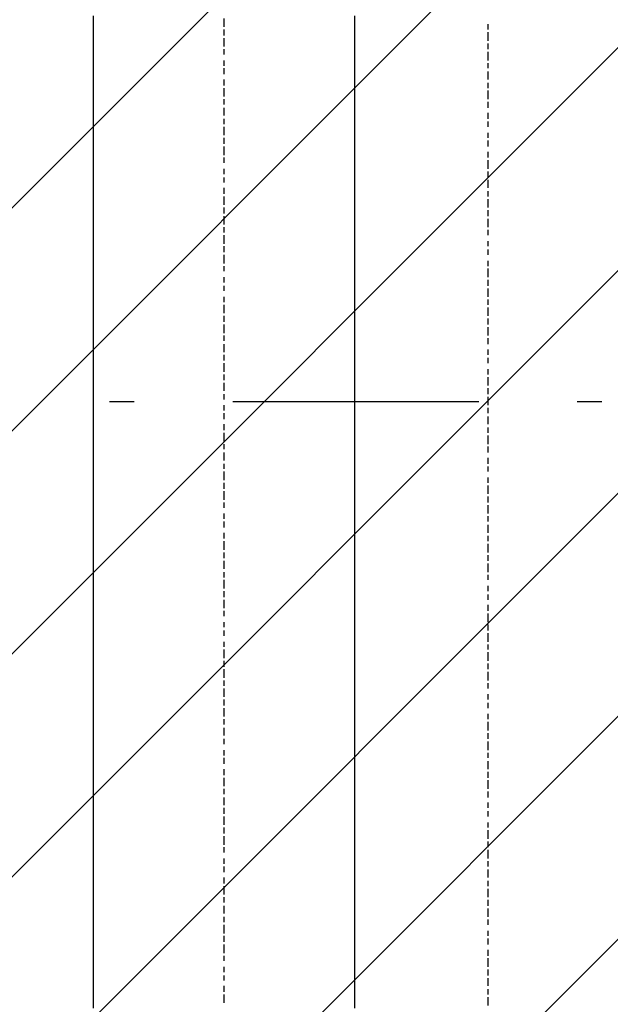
# Model space of a CAD drawing. Extents: x 997 to 109698, y 921 to 94021.
# Tile 662 of 718: x 26924 to 27824, y 55814 to 57313. Entities that reach past the tile are written whole.
import ezdxf

# ---------------------------------------------------------------- set-up
doc = ezdxf.new("R2010")
doc.units = 0
doc.header["$MEASUREMENT"] = 0
doc.layers.add('12', color=7, linetype='CONTINUOUS')
doc.layers.add('28', color=7, linetype='CONTINUOUS')

msp = doc.modelspace()

# ---------------------------------------------------------------- linework, layer by layer
at = {"layer": '12', "color": 5}
for p, q in [((27036.630503, 57305.563401), (27036.630503, 57318.563401)), ((27434.630503, 57305.563401), (27434.630503, 57318.563401)), ((27036.630503, 57297.563401), (27036.630503, 57305.563401)), ((27036.630503, 57288.563401), (27036.630503, 57297.563401)), ((27434.630503, 57297.563401), (27434.630503, 57305.563401)), ((27434.630503, 57288.563401), (27434.630503, 57297.563401)), ((27036.630503, 57276.563401), (27036.630503, 57288.563401)), ((27434.630503, 57276.563401), (27434.630503, 57288.563401)), ((27036.630503, 57267.563401), (27036.630503, 57276.563401)), ((27036.630503, 57259.563401), (27036.630503, 57267.563401)), ((27434.630503, 57267.563401), (27434.630503, 57276.563401)), ((27434.630503, 57259.563401), (27434.630503, 57267.563401)), ((27036.630503, 57246.563401), (27036.630503, 57259.563401)), ((27434.630503, 57246.563401), (27434.630503, 57259.563401)), ((27036.630503, 57238.563401), (27036.630503, 57246.563401)), ((27036.630503, 57229.563401), (27036.630503, 57238.563401)), ((27434.630503, 57238.563401), (27434.630503, 57246.563401)), ((27434.630503, 57229.563401), (27434.630503, 57238.563401)), ((27036.630503, 57216.563401), (27036.630503, 57229.563401)), ((27434.630503, 57216.563401), (27434.630503, 57229.563401)), ((27036.630503, 57208.563401), (27036.630503, 57216.563401)), ((27036.630503, 57195.563401), (27036.630503, 57208.563401)), ((27434.630503, 57208.563401), (27434.630503, 57216.563401)), ((27434.630503, 57195.563401), (27434.630503, 57208.563401)), ((27036.630503, 57187.563401), (27036.630503, 57195.563401)), ((27036.630503, 57178.563401), (27036.630503, 57187.563401)), ((27434.630503, 57187.563401), (27434.630503, 57195.563401)), ((27434.630503, 57178.563401), (27434.630503, 57187.563401)), ((27036.630503, 57166.563401), (27036.630503, 57178.563401)), ((27434.630503, 57166.563401), (27434.630503, 57178.563401)), ((27036.630503, 57157.563401), (27036.630503, 57166.563401)), ((27036.630503, 57149.563401), (27036.630503, 57157.563401)), ((27434.630503, 57157.563401), (27434.630503, 57166.563401)), ((27434.630503, 57149.563401), (27434.630503, 57157.563401)), ((27036.630503, 57136.563401), (27036.630503, 57149.563401)), ((27434.630503, 57136.563401), (27434.630503, 57149.563401)), ((27036.630503, 57128.563401), (27036.630503, 57136.563401)), ((27036.630503, 57119.563401), (27036.630503, 57128.563401)), ((27434.630503, 57128.563401), (27434.630503, 57136.563401)), ((27434.630503, 57119.563401), (27434.630503, 57128.563401)), ((27036.630503, 57106.563401), (27036.630503, 57119.563401)), ((27434.630503, 57106.563401), (27434.630503, 57119.563401)), ((27036.630503, 57098.563401), (27036.630503, 57106.563401)), ((27036.630503, 57085.563401), (27036.630503, 57098.563401)), ((27434.630503, 57098.563401), (27434.630503, 57106.563401)), ((27434.630503, 57085.563401), (27434.630503, 57098.563401)), ((27036.630503, 57077.563401), (27036.630503, 57085.563401)), ((27434.630503, 57077.563401), (27434.630503, 57085.563401)), ((27036.630503, 57068.563401), (27036.630503, 57077.563401)), ((27036.630503, 57056.563401), (27036.630503, 57068.563401)), ((27434.630503, 57068.563401), (27434.630503, 57077.563401)), ((27434.630503, 57056.563401), (27434.630503, 57068.563401)), ((27036.630503, 57047.563401), (27036.630503, 57056.563401)), ((27434.630503, 57047.563401), (27434.630503, 57056.563401)), ((27036.630503, 57039.563401), (27036.630503, 57047.563401)), ((27036.630503, 57026.563401), (27036.630503, 57039.563401)), ((27434.630503, 57039.563401), (27434.630503, 57047.563401)), ((27434.630503, 57026.563401), (27434.630503, 57039.563401)), ((27036.630503, 57017.563401), (27036.630503, 57026.563401)), ((27434.630503, 57017.563401), (27434.630503, 57026.563401)), ((27036.630503, 57009.563401), (27036.630503, 57017.563401)), ((27036.630503, 56996.563401), (27036.630503, 57009.563401)), ((27434.630503, 57009.563401), (27434.630503, 57017.563401)), ((27434.630503, 56996.563401), (27434.630503, 57009.563401)), ((27036.630503, 56988.563401), (27036.630503, 56996.563401)), ((27434.630503, 56988.563401), (27434.630503, 56996.563401)), ((27036.630503, 56975.563401), (27036.630503, 56988.563401)), ((27434.630503, 56975.563401), (27434.630503, 56988.563401)), ((27036.630503, 56967.563401), (27036.630503, 56975.563401)), ((27036.630503, 56958.563401), (27036.630503, 56967.563401)), ((27434.630503, 56967.563401), (27434.630503, 56975.563401)), ((27434.630503, 56958.563401), (27434.630503, 56967.563401)), ((27036.630503, 56945.563401), (27036.630503, 56958.563401)), ((27434.630503, 56945.563401), (27434.630503, 56958.563401)), ((27036.630503, 56937.563401), (27036.630503, 56945.563401)), ((27036.630503, 56929.563401), (27036.630503, 56937.563401)), ((27434.630503, 56937.563401), (27434.630503, 56945.563401)), ((27434.630503, 56929.563401), (27434.630503, 56937.563401)), ((27036.630503, 56916.563401), (27036.630503, 56929.563401)), ((27434.630503, 56916.563401), (27434.630503, 56929.563401)), ((27036.630503, 56907.563401), (27036.630503, 56916.563401)), ((27036.630503, 56899.563401), (27036.630503, 56907.563401)), ((27434.630503, 56907.563401), (27434.630503, 56916.563401)), ((27434.630503, 56899.563401), (27434.630503, 56907.563401)), ((27036.630503, 56886.563401), (27036.630503, 56899.563401)), ((27434.630503, 56886.563401), (27434.630503, 56899.563401)), ((27036.630503, 56878.563401), (27036.630503, 56886.563401)), ((27036.630503, 56869.563401), (27036.630503, 56878.563401)), ((27434.630503, 56878.563401), (27434.630503, 56886.563401)), ((27434.630503, 56865.563401), (27434.630503, 56878.563401)), ((27036.630503, 56857.563401), (27036.630503, 56869.563401)), ((27036.630503, 56848.563401), (27036.630503, 56857.563401)), ((27434.630503, 56857.563401), (27434.630503, 56865.563401)), ((27434.630503, 56848.563401), (27434.630503, 56857.563401)), ((27036.630503, 56835.563401), (27036.630503, 56848.563401)), ((27434.630503, 56835.563401), (27434.630503, 56848.563401)), ((27036.630503, 56827.563401), (27036.630503, 56835.563401)), ((27036.630503, 56818.563401), (27036.630503, 56827.563401)), ((27434.630503, 56827.563401), (27434.630503, 56835.563401)), ((27434.630503, 56818.563401), (27434.630503, 56827.563401)), ((27036.630503, 56806.563401), (27036.630503, 56818.563401)), ((27434.630503, 56806.563401), (27434.630503, 56818.563401)), ((27036.630503, 56797.563401), (27036.630503, 56806.563401)), ((27036.630503, 56789.563401), (27036.630503, 56797.563401)), ((27434.630503, 56797.563401), (27434.630503, 56806.563401)), ((27434.630503, 56789.563401), (27434.630503, 56797.563401)), ((27036.630503, 56776.563401), (27036.630503, 56789.563401)), ((27434.630503, 56776.563401), (27434.630503, 56789.563401)), ((27036.630503, 56768.563401), (27036.630503, 56776.563401)), ((27036.630503, 56759.563401), (27036.630503, 56768.563401)), ((27434.630503, 56768.563401), (27434.630503, 56776.563401)), ((27434.630503, 56755.563401), (27434.630503, 56768.563401)), ((27036.630503, 56747.563401), (27036.630503, 56759.563401)), ((27434.630503, 56747.563401), (27434.630503, 56755.563401)), ((27036.630503, 56738.563401), (27036.630503, 56747.563401)), ((27036.630503, 56725.563401), (27036.630503, 56738.563401)), ((27434.630503, 56738.563401), (27434.630503, 56747.563401)), ((27434.630503, 56725.563401), (27434.630503, 56738.563401)), ((27036.630503, 56717.563401), (27036.630503, 56725.563401)), ((27434.630503, 56717.563401), (27434.630503, 56725.563401)), ((27036.630503, 56708.563401), (27036.630503, 56717.563401)), ((27036.630503, 56696.563401), (27036.630503, 56708.563401)), ((27434.630503, 56708.563401), (27434.630503, 56717.563401)), ((27434.630503, 56696.563401), (27434.630503, 56708.563401)), ((27036.630503, 56687.563401), (27036.630503, 56696.563401)), ((27434.630503, 56687.563401), (27434.630503, 56696.563401)), ((27036.630503, 56679.563401), (27036.630503, 56687.563401)), ((27036.630503, 56666.563401), (27036.630503, 56679.563401)), ((27434.630503, 56679.563401), (27434.630503, 56687.563401)), ((27434.630503, 56666.563401), (27434.630503, 56679.563401)), ((27036.630503, 56658.563401), (27036.630503, 56666.563401)), ((27434.630503, 56658.563401), (27434.630503, 56666.563401)), ((27036.630503, 56649.563401), (27036.630503, 56658.563401)), ((27036.630503, 56636.563401), (27036.630503, 56649.563401)), ((27434.630503, 56649.563401), (27434.630503, 56658.563401)), ((27434.630503, 56636.563401), (27434.630503, 56649.563401)), ((27036.630503, 56628.563401), (27036.630503, 56636.563401)), ((27434.630503, 56628.563401), (27434.630503, 56636.563401)), ((27036.630503, 56615.563401), (27036.630503, 56628.563401)), ((27434.630503, 56615.563401), (27434.630503, 56628.563401)), ((27036.630503, 56607.563401), (27036.630503, 56615.563401)), ((27036.630503, 56598.563401), (27036.630503, 56607.563401)), ((27434.630503, 56607.563401), (27434.630503, 56615.563401)), ((27434.630503, 56598.563401), (27434.630503, 56607.563401)), ((27036.630503, 56586.563401), (27036.630503, 56598.563401)), ((27434.630503, 56586.563401), (27434.630503, 56598.563401)), ((27036.630503, 56577.563401), (27036.630503, 56586.563401)), ((27036.630503, 56569.563401), (27036.630503, 56577.563401)), ((27434.630503, 56577.563401), (27434.630503, 56586.563401)), ((27434.630503, 56569.563401), (27434.630503, 56577.563401)), ((27036.630503, 56556.563401), (27036.630503, 56569.563401)), ((27434.630503, 56556.563401), (27434.630503, 56569.563401)), ((27036.630503, 56548.563401), (27036.630503, 56556.563401)), ((27036.630503, 56539.563401), (27036.630503, 56548.563401)), ((27434.630503, 56548.563401), (27434.630503, 56556.563401)), ((27434.630503, 56539.563401), (27434.630503, 56548.563401)), ((27036.630503, 56526.563401), (27036.630503, 56539.563401)), ((27434.630503, 56526.563401), (27434.630503, 56539.563401)), ((27036.630503, 56518.563401), (27036.630503, 56526.563401)), ((27036.630503, 56505.563401), (27036.630503, 56518.563401)), ((27434.630503, 56518.563401), (27434.630503, 56526.563401)), ((27434.630503, 56505.563401), (27434.630503, 56518.563401)), ((27036.630503, 56497.563401), (27036.630503, 56505.563401)), ((27036.630503, 56488.563401), (27036.630503, 56497.563401)), ((27434.630503, 56497.563401), (27434.630503, 56505.563401)), ((27434.630503, 56488.563401), (27434.630503, 56497.563401)), ((27036.630503, 56476.563401), (27036.630503, 56488.563401)), ((27434.630503, 56476.563401), (27434.630503, 56488.563401)), ((27036.630503, 56467.563401), (27036.630503, 56476.563401)), ((27036.630503, 56459.563401), (27036.630503, 56467.563401)), ((27434.630503, 56467.563401), (27434.630503, 56476.563401)), ((27434.630503, 56459.563401), (27434.630503, 56467.563401)), ((27036.630503, 56446.563401), (27036.630503, 56459.563401)), ((27434.630503, 56446.563401), (27434.630503, 56459.563401)), ((27036.630503, 56437.563401), (27036.630503, 56446.563401)), ((27036.630503, 56429.563401), (27036.630503, 56437.563401)), ((27434.630503, 56437.563401), (27434.630503, 56446.563401)), ((27434.630503, 56429.563401), (27434.630503, 56437.563401)), ((27036.630503, 56416.563401), (27036.630503, 56429.563401)), ((27434.630503, 56416.563401), (27434.630503, 56429.563401)), ((27036.630503, 56408.563401), (27036.630503, 56416.563401)), ((27036.630503, 56395.563401), (27036.630503, 56408.563401)), ((27434.630503, 56408.563401), (27434.630503, 56416.563401)), ((27434.630503, 56395.563401), (27434.630503, 56408.563401)), ((27036.630503, 56387.563401), (27036.630503, 56395.563401)), ((27434.630503, 56387.563401), (27434.630503, 56395.563401)), ((27036.630503, 56378.563401), (27036.630503, 56387.563401)), ((27036.630503, 56365.563401), (27036.630503, 56378.563401)), ((27434.630503, 56378.563401), (27434.630503, 56387.563401)), ((27434.630503, 56365.563401), (27434.630503, 56378.563401)), ((27036.630503, 56357.563401), (27036.630503, 56365.563401)), ((27434.630503, 56357.563401), (27434.630503, 56365.563401)), ((27036.630503, 56349.563401), (27036.630503, 56357.563401)), ((27036.630503, 56336.563401), (27036.630503, 56349.563401)), ((27434.630503, 56349.563401), (27434.630503, 56357.563401)), ((27434.630503, 56336.563401), (27434.630503, 56349.563401)), ((27036.630503, 56327.563401), (27036.630503, 56336.563401)), ((27434.630503, 56327.563401), (27434.630503, 56336.563401)), ((27036.630503, 56319.563401), (27036.630503, 56327.563401)), ((27036.630503, 56306.563401), (27036.630503, 56319.563401)), ((27434.630503, 56319.563401), (27434.630503, 56327.563401)), ((27434.630503, 56306.563401), (27434.630503, 56319.563401)), ((27036.630503, 56298.563401), (27036.630503, 56306.563401)), ((27434.630503, 56298.563401), (27434.630503, 56306.563401)), ((27036.630503, 56289.563401), (27036.630503, 56298.563401)), ((27036.630503, 56277.563401), (27036.630503, 56289.563401)), ((27434.630503, 56285.563401), (27434.630503, 56298.563401)), ((27036.630503, 56268.563401), (27036.630503, 56277.563401)), ((27434.630503, 56277.563401), (27434.630503, 56285.563401)), ((27434.630503, 56268.563401), (27434.630503, 56277.563401)), ((27036.630503, 56255.563401), (27036.630503, 56268.563401)), ((27434.630503, 56255.563401), (27434.630503, 56268.563401)), ((27036.630503, 56247.563401), (27036.630503, 56255.563401)), ((27036.630503, 56239.563401), (27036.630503, 56247.563401)), ((27434.630503, 56247.563401), (27434.630503, 56255.563401)), ((27434.630503, 56239.563401), (27434.630503, 56247.563401)), ((27036.630503, 56226.563401), (27036.630503, 56239.563401)), ((27434.630503, 56226.563401), (27434.630503, 56239.563401)), ((27036.630503, 56217.563401), (27036.630503, 56226.563401)), ((27036.630503, 56209.563401), (27036.630503, 56217.563401)), ((27434.630503, 56217.563401), (27434.630503, 56226.563401)), ((27434.630503, 56209.563401), (27434.630503, 56217.563401)), ((27036.630503, 56196.563401), (27036.630503, 56209.563401)), ((27434.630503, 56196.563401), (27434.630503, 56209.563401)), ((27036.630503, 56188.563401), (27036.630503, 56196.563401)), ((27036.630503, 56179.563401), (27036.630503, 56188.563401)), ((27434.630503, 56188.563401), (27434.630503, 56196.563401)), ((27434.630503, 56175.563401), (27434.630503, 56188.563401)), ((27036.630503, 56167.563401), (27036.630503, 56179.563401)), ((27036.630503, 56158.563401), (27036.630503, 56167.563401)), ((27434.630503, 56167.563401), (27434.630503, 56175.563401)), ((27434.630503, 56158.563401), (27434.630503, 56167.563401)), ((27036.630503, 56145.563401), (27036.630503, 56158.563401)), ((27434.630503, 56145.563401), (27434.630503, 56158.563401)), ((27036.630503, 56137.563401), (27036.630503, 56145.563401)), ((27036.630503, 56128.563401), (27036.630503, 56137.563401)), ((27434.630503, 56137.563401), (27434.630503, 56145.563401)), ((27434.630503, 56128.563401), (27434.630503, 56137.563401)), ((27036.630503, 56116.563401), (27036.630503, 56128.563401)), ((27434.630503, 56116.563401), (27434.630503, 56128.563401)), ((27036.630503, 56107.563401), (27036.630503, 56116.563401)), ((27434.630503, 56107.563401), (27434.630503, 56116.563401)), ((27036.630503, 56099.563401), (27036.630503, 56107.563401)), ((27036.630503, 56086.563401), (27036.630503, 56099.563401)), ((27434.630503, 56099.563401), (27434.630503, 56107.563401)), ((27434.630503, 56086.563401), (27434.630503, 56099.563401)), ((27036.630503, 56078.563401), (27036.630503, 56086.563401)), ((27036.630503, 56069.563401), (27036.630503, 56078.563401)), ((27434.630503, 56078.563401), (27434.630503, 56086.563401)), ((27434.630503, 56069.563401), (27434.630503, 56078.563401)), ((27036.630503, 56056.563401), (27036.630503, 56069.563401)), ((27434.630503, 56056.563401), (27434.630503, 56069.563401)), ((27036.630503, 56048.563401), (27036.630503, 56056.563401)), ((27036.630503, 56035.563401), (27036.630503, 56048.563401)), ((27434.630503, 56048.563401), (27434.630503, 56056.563401)), ((27434.630503, 56035.563401), (27434.630503, 56048.563401)), ((27036.630503, 56027.563401), (27036.630503, 56035.563401)), ((27434.630503, 56027.563401), (27434.630503, 56035.563401)), ((27036.630503, 56018.563401), (27036.630503, 56027.563401)), ((27036.630503, 56006.563401), (27036.630503, 56018.563401)), ((27434.630503, 56018.563401), (27434.630503, 56027.563401)), ((27434.630503, 56006.563401), (27434.630503, 56018.563401)), ((27036.630503, 55997.563401), (27036.630503, 56006.563401)), ((27434.630503, 55997.563401), (27434.630503, 56006.563401)), ((27036.630503, 55989.563401), (27036.630503, 55997.563401)), ((27036.630503, 55976.563401), (27036.630503, 55989.563401)), ((27434.630503, 55989.563401), (27434.630503, 55997.563401)), ((27434.630503, 55976.563401), (27434.630503, 55989.563401)), ((27036.630503, 55968.563401), (27036.630503, 55976.563401)), ((27434.630503, 55968.563401), (27434.630503, 55976.563401)), ((27036.630503, 55959.563401), (27036.630503, 55968.563401)), ((27036.630503, 55946.563401), (27036.630503, 55959.563401)), ((27434.630503, 55959.563401), (27434.630503, 55968.563401)), ((27434.630503, 55946.563401), (27434.630503, 55959.563401)), ((27036.630503, 55938.563401), (27036.630503, 55946.563401)), ((27434.630503, 55938.563401), (27434.630503, 55946.563401)), ((27036.630503, 55925.563401), (27036.630503, 55938.563401)), ((27434.630503, 55925.563401), (27434.630503, 55938.563401)), ((27036.630503, 55917.563401), (27036.630503, 55925.563401)), ((27036.630503, 55908.563401), (27036.630503, 55917.563401)), ((27434.630503, 55917.563401), (27434.630503, 55925.563401)), ((27434.630503, 55908.563401), (27434.630503, 55917.563401)), ((27036.630503, 55896.563401), (27036.630503, 55908.563401)), ((27434.630503, 55896.563401), (27434.630503, 55908.563401)), ((27036.630503, 55887.563401), (27036.630503, 55896.563401)), ((27036.630503, 55879.563401), (27036.630503, 55887.563401)), ((27434.630503, 55887.563401), (27434.630503, 55896.563401)), ((27434.630503, 55879.563401), (27434.630503, 55887.563401)), ((27036.630503, 55866.563401), (27036.630503, 55879.563401)), ((27434.630503, 55866.563401), (27434.630503, 55879.563401)), ((27036.630503, 55857.563401), (27036.630503, 55866.563401)), ((27036.630503, 55849.563401), (27036.630503, 55857.563401)), ((27434.630503, 55857.563401), (27434.630503, 55866.563401)), ((27434.630503, 55849.563401), (27434.630503, 55857.563401)), ((27036.630503, 55836.563401), (27036.630503, 55849.563401)), ((27434.630503, 55836.563401), (27434.630503, 55849.563401)), ((27036.630503, 55828.563401), (27036.630503, 55836.563401)), ((27036.630503, 55815.563401), (27036.630503, 55828.563401)), ((27434.630503, 55828.563401), (27434.630503, 55836.563401)), ((27434.630503, 55815.563401), (27434.630503, 55828.563401)), ((27036.630503, 55807.563401), (27036.630503, 55815.563401)), ((27434.630503, 55807.563401), (27434.630503, 55815.563401))]:
    msp.add_line(p, q, dxfattribs=at)
at = {"layer": '12', "color": 1}
for p, q in [((27235.630503, 57301.563401), (27235.630503, 57314.563401)), ((27235.630503, 57288.563401), (27235.630503, 57297.563401)), ((27637.630503, 57297.563401), (27637.630503, 57305.563401)), ((27637.630503, 57280.563401), (27637.630503, 57293.563401)), ((27235.630503, 57271.563401), (27235.630503, 57284.563401)), ((27235.630503, 57259.563401), (27235.630503, 57267.563401)), ((27637.630503, 57267.563401), (27637.630503, 57276.563401)), ((27637.630503, 57250.563401), (27637.630503, 57263.563401)), ((27235.630503, 57242.563401), (27235.630503, 57250.563401)), ((27235.630503, 57229.563401), (27235.630503, 57238.563401)), ((27637.630503, 57238.563401), (27637.630503, 57246.563401)), ((27637.630503, 57221.563401), (27637.630503, 57233.563401)), ((27235.630503, 57212.563401), (27235.630503, 57221.563401)), ((27235.630503, 57195.563401), (27235.630503, 57208.563401)), ((27637.630503, 57208.563401), (27637.630503, 57216.563401)), ((27637.630503, 57191.563401), (27637.630503, 57204.563401)), ((27235.630503, 57183.563401), (27235.630503, 57191.563401)), ((27637.630503, 57178.563401), (27637.630503, 57187.563401)), ((27235.630503, 57166.563401), (27235.630503, 57178.563401)), ((27235.630503, 57153.563401), (27235.630503, 57161.563401)), ((27637.630503, 57161.563401), (27637.630503, 57170.563401)), ((27637.630503, 57149.563401), (27637.630503, 57157.563401)), ((27235.630503, 57136.563401), (27235.630503, 57149.563401)), ((27235.630503, 57123.563401), (27235.630503, 57132.563401)), ((27637.630503, 57132.563401), (27637.630503, 57140.563401)), ((27637.630503, 57119.563401), (27637.630503, 57128.563401)), ((27235.630503, 57106.563401), (27235.630503, 57119.563401)), ((27235.630503, 57094.563401), (27235.630503, 57102.563401)), ((27637.630503, 57102.563401), (27637.630503, 57111.563401)), ((27637.630503, 57085.563401), (27637.630503, 57098.563401)), ((27235.630503, 57077.563401), (27235.630503, 57085.563401)), ((27235.630503, 57064.563401), (27235.630503, 57072.563401)), ((27637.630503, 57072.563401), (27637.630503, 57081.563401)), ((27637.630503, 57056.563401), (27637.630503, 57068.563401)), ((27235.630503, 57047.563401), (27235.630503, 57056.563401)), ((27235.630503, 57030.563401), (27235.630503, 57043.563401)), ((27637.630503, 57043.563401), (27637.630503, 57051.563401)), ((27637.630503, 57026.563401), (27637.630503, 57039.563401)), ((27235.630503, 57017.563401), (27235.630503, 57026.563401)), ((27637.630503, 57013.563401), (27637.630503, 57022.563401)), ((27235.630503, 57000.563401), (27235.630503, 57013.563401)), ((27637.630503, 56996.563401), (27637.630503, 57009.563401)), ((27235.630503, 56988.563401), (27235.630503, 56996.563401)), ((27637.630503, 56984.563401), (27637.630503, 56992.563401)), ((27235.630503, 56971.563401), (27235.630503, 56984.563401)), ((27235.630503, 56958.563401), (27235.630503, 56967.563401)), ((27637.630503, 56967.563401), (27637.630503, 56975.563401)), ((27637.630503, 56954.563401), (27637.630503, 56962.563401)), ((27235.630503, 56941.563401), (27235.630503, 56954.563401)), ((27235.630503, 56929.563401), (27235.630503, 56937.563401)), ((27637.630503, 56937.563401), (27637.630503, 56945.563401)), ((27637.630503, 56920.563401), (27637.630503, 56933.563401)), ((27235.630503, 56912.563401), (27235.630503, 56920.563401)), ((27235.630503, 56899.563401), (27235.630503, 56907.563401)), ((27637.630503, 56907.563401), (27637.630503, 56916.563401)), ((27637.630503, 56890.563401), (27637.630503, 56903.563401)), ((27235.630503, 56882.563401), (27235.630503, 56890.563401)), ((27235.630503, 56865.563401), (27235.630503, 56878.563401)), ((27637.630503, 56878.563401), (27637.630503, 56886.563401)), ((27637.630503, 56861.563401), (27637.630503, 56874.563401)), ((27235.630503, 56852.563401), (27235.630503, 56861.563401)), ((27637.630503, 56848.563401), (27637.630503, 56857.563401)), ((27235.630503, 56835.563401), (27235.630503, 56848.563401)), ((27637.630503, 56831.563401), (27637.630503, 56844.563401)), ((27235.630503, 56823.563401), (27235.630503, 56831.563401)), ((27637.630503, 56818.563401), (27637.630503, 56827.563401)), ((27235.630503, 56806.563401), (27235.630503, 56818.563401)), ((27235.630503, 56793.563401), (27235.630503, 56802.563401)), ((27637.630503, 56802.563401), (27637.630503, 56810.563401)), ((27637.630503, 56789.563401), (27637.630503, 56797.563401)), ((27235.630503, 56776.563401), (27235.630503, 56789.563401)), ((27235.630503, 56763.563401), (27235.630503, 56772.563401)), ((27637.630503, 56772.563401), (27637.630503, 56780.563401)), ((27637.630503, 56755.563401), (27637.630503, 56768.563401)), ((27235.630503, 56747.563401), (27235.630503, 56759.563401)), ((27235.630503, 56734.563401), (27235.630503, 56742.563401)), ((27637.630503, 56742.563401), (27637.630503, 56751.563401)), ((27637.630503, 56725.563401), (27637.630503, 56738.563401)), ((27235.630503, 56717.563401), (27235.630503, 56725.563401)), ((27235.630503, 56704.563401), (27235.630503, 56713.563401)), ((27637.630503, 56713.563401), (27637.630503, 56721.563401)), ((27637.630503, 56696.563401), (27637.630503, 56708.563401)), ((27235.630503, 56687.563401), (27235.630503, 56696.563401)), ((27235.630503, 56670.563401), (27235.630503, 56683.563401)), ((27637.630503, 56683.563401), (27637.630503, 56691.563401)), ((27637.630503, 56666.563401), (27637.630503, 56679.563401)), ((27235.630503, 56658.563401), (27235.630503, 56666.563401)), ((27637.630503, 56653.563401), (27637.630503, 56662.563401)), ((27235.630503, 56641.563401), (27235.630503, 56653.563401)), ((27235.630503, 56628.563401), (27235.630503, 56636.563401)), ((27637.630503, 56636.563401), (27637.630503, 56645.563401)), ((27637.630503, 56624.563401), (27637.630503, 56632.563401)), ((27235.630503, 56611.563401), (27235.630503, 56624.563401)), ((27235.630503, 56598.563401), (27235.630503, 56607.563401)), ((27637.630503, 56607.563401), (27637.630503, 56615.563401)), ((27637.630503, 56590.563401), (27637.630503, 56603.563401)), ((27235.630503, 56581.563401), (27235.630503, 56594.563401)), ((27235.630503, 56569.563401), (27235.630503, 56577.563401)), ((27637.630503, 56577.563401), (27637.630503, 56586.563401)), ((27637.630503, 56560.563401), (27637.630503, 56573.563401)), ((27235.630503, 56552.563401), (27235.630503, 56560.563401)), ((27235.630503, 56539.563401), (27235.630503, 56548.563401)), ((27637.630503, 56548.563401), (27637.630503, 56556.563401)), ((27637.630503, 56531.563401), (27637.630503, 56543.563401)), ((27235.630503, 56522.563401), (27235.630503, 56531.563401)), ((27235.630503, 56505.563401), (27235.630503, 56518.563401)), ((27637.630503, 56518.563401), (27637.630503, 56526.563401)), ((27637.630503, 56501.563401), (27637.630503, 56514.563401)), ((27235.630503, 56492.563401), (27235.630503, 56501.563401)), ((27637.630503, 56488.563401), (27637.630503, 56497.563401)), ((27235.630503, 56476.563401), (27235.630503, 56488.563401)), ((27637.630503, 56471.563401), (27637.630503, 56484.563401)), ((27235.630503, 56463.563401), (27235.630503, 56471.563401)), ((27637.630503, 56459.563401), (27637.630503, 56467.563401)), ((27235.630503, 56446.563401), (27235.630503, 56459.563401)), ((27235.630503, 56433.563401), (27235.630503, 56442.563401)), ((27637.630503, 56442.563401), (27637.630503, 56450.563401)), ((27637.630503, 56429.563401), (27637.630503, 56437.563401)), ((27235.630503, 56416.563401), (27235.630503, 56429.563401)), ((27235.630503, 56404.563401), (27235.630503, 56412.563401)), ((27637.630503, 56412.563401), (27637.630503, 56421.563401)), ((27637.630503, 56395.563401), (27637.630503, 56408.563401)), ((27235.630503, 56387.563401), (27235.630503, 56395.563401)), ((27235.630503, 56374.563401), (27235.630503, 56382.563401)), ((27637.630503, 56382.563401), (27637.630503, 56391.563401)), ((27637.630503, 56365.563401), (27637.630503, 56378.563401)), ((27235.630503, 56357.563401), (27235.630503, 56365.563401)), ((27235.630503, 56340.563401), (27235.630503, 56353.563401)), ((27637.630503, 56353.563401), (27637.630503, 56361.563401)), ((27637.630503, 56336.563401), (27637.630503, 56349.563401)), ((27235.630503, 56327.563401), (27235.630503, 56336.563401)), ((27637.630503, 56323.563401), (27637.630503, 56332.563401)), ((27235.630503, 56310.563401), (27235.630503, 56323.563401)), ((27637.630503, 56306.563401), (27637.630503, 56319.563401)), ((27235.630503, 56298.563401), (27235.630503, 56306.563401)), ((27637.630503, 56294.563401), (27637.630503, 56302.563401)), ((27235.630503, 56281.563401), (27235.630503, 56294.563401)), ((27235.630503, 56268.563401), (27235.630503, 56277.563401)), ((27637.630503, 56277.563401), (27637.630503, 56285.563401)), ((27637.630503, 56264.563401), (27637.630503, 56272.563401)), ((27235.630503, 56251.563401), (27235.630503, 56264.563401)), ((27235.630503, 56239.563401), (27235.630503, 56247.563401)), ((27637.630503, 56247.563401), (27637.630503, 56255.563401)), ((27637.630503, 56230.563401), (27637.630503, 56243.563401)), ((27235.630503, 56222.563401), (27235.630503, 56234.563401)), ((27235.630503, 56209.563401), (27235.630503, 56217.563401)), ((27637.630503, 56217.563401), (27637.630503, 56226.563401)), ((27637.630503, 56200.563401), (27637.630503, 56213.563401)), ((27235.630503, 56192.563401), (27235.630503, 56200.563401)), ((27235.630503, 56179.563401), (27235.630503, 56188.563401)), ((27637.630503, 56188.563401), (27637.630503, 56196.563401)), ((27637.630503, 56171.563401), (27637.630503, 56183.563401)), ((27235.630503, 56162.563401), (27235.630503, 56171.563401)), ((27637.630503, 56158.563401), (27637.630503, 56167.563401)), ((27235.630503, 56145.563401), (27235.630503, 56158.563401)), ((27637.630503, 56141.563401), (27637.630503, 56154.563401)), ((27235.630503, 56133.563401), (27235.630503, 56141.563401)), ((27637.630503, 56128.563401), (27637.630503, 56137.563401)), ((27235.630503, 56116.563401), (27235.630503, 56128.563401)), ((27235.630503, 56103.563401), (27235.630503, 56112.563401)), ((27637.630503, 56112.563401), (27637.630503, 56120.563401)), ((27235.630503, 56086.563401), (27235.630503, 56099.563401)), ((27637.630503, 56099.563401), (27637.630503, 56107.563401)), ((27235.630503, 56073.563401), (27235.630503, 56082.563401)), ((27637.630503, 56082.563401), (27637.630503, 56090.563401)), ((27637.630503, 56065.563401), (27637.630503, 56078.563401)), ((27235.630503, 56056.563401), (27235.630503, 56069.563401)), ((27235.630503, 56044.563401), (27235.630503, 56052.563401)), ((27637.630503, 56052.563401), (27637.630503, 56061.563401)), ((27637.630503, 56035.563401), (27637.630503, 56048.563401)), ((27235.630503, 56027.563401), (27235.630503, 56035.563401)), ((27235.630503, 56014.563401), (27235.630503, 56023.563401)), ((27637.630503, 56023.563401), (27637.630503, 56031.563401)), ((27637.630503, 56006.563401), (27637.630503, 56018.563401)), ((27235.630503, 55997.563401), (27235.630503, 56006.563401)), ((27235.630503, 55980.563401), (27235.630503, 55993.563401)), ((27637.630503, 55993.563401), (27637.630503, 56001.563401)), ((27637.630503, 55976.563401), (27637.630503, 55989.563401)), ((27235.630503, 55968.563401), (27235.630503, 55976.563401)), ((27235.630503, 55951.563401), (27235.630503, 55963.563401)), ((27637.630503, 55963.563401), (27637.630503, 55972.563401)), ((27637.630503, 55946.563401), (27637.630503, 55959.563401)), ((27235.630503, 55938.563401), (27235.630503, 55946.563401)), ((27235.630503, 55921.563401), (27235.630503, 55934.563401)), ((27637.630503, 55934.563401), (27637.630503, 55942.563401)), ((27235.630503, 55908.563401), (27235.630503, 55917.563401)), ((27637.630503, 55917.563401), (27637.630503, 55925.563401)), ((27637.630503, 55904.563401), (27637.630503, 55913.563401)), ((27235.630503, 55891.563401), (27235.630503, 55904.563401)), ((27235.630503, 55879.563401), (27235.630503, 55887.563401)), ((27637.630503, 55887.563401), (27637.630503, 55896.563401)), ((27637.630503, 55870.563401), (27637.630503, 55883.563401)), ((27235.630503, 55862.563401), (27235.630503, 55870.563401)), ((27235.630503, 55849.563401), (27235.630503, 55857.563401)), ((27637.630503, 55857.563401), (27637.630503, 55866.563401)), ((27637.630503, 55841.563401), (27637.630503, 55853.563401)), ((27235.630503, 55832.563401), (27235.630503, 55841.563401)), ((27235.630503, 55815.563401), (27235.630503, 55828.563401)), ((27637.630503, 55828.563401), (27637.630503, 55836.563401)), ((27637.630503, 55811.563401), (27637.630503, 55824.563401))]:
    msp.add_line(p, q, dxfattribs=at)
at = {"layer": '28', "color": 2}
for p, q in [((13472.636205, 43586.19995), (28572.391493, 58685.955237)), ((13646.505785, 43420.658275), (28911.802748, 58685.955237)), ((13985.91704, 43420.658275), (29251.214003, 58685.955237)), ((14325.328295, 43420.658275), (29590.625258, 58685.955237)), ((14664.73955, 43420.658275), (29930.036513, 58685.955237)), ((14872.636205, 43289.143675), (30269.447768, 58685.955237)), ((14872.636205, 42949.73242), (30608.859023, 58685.955237))]:
    msp.add_line(p, q, dxfattribs=at)
at = {"layer": '28', "color": 4, "linetype": 'Continuous'}
for p, q in [((27098.630503, 56730.563401), (27061.130503, 56730.563401)), ((27811.130503, 56730.563401), (27773.630503, 56730.563401))]:
    msp.add_line(p, q, dxfattribs=at)
at = {"layer": '28', "color": 4}
msp.add_line((27623.630503, 56730.563401), (27248.630503, 56730.563401), dxfattribs=at)

doc.saveas('drawing.dxf')
